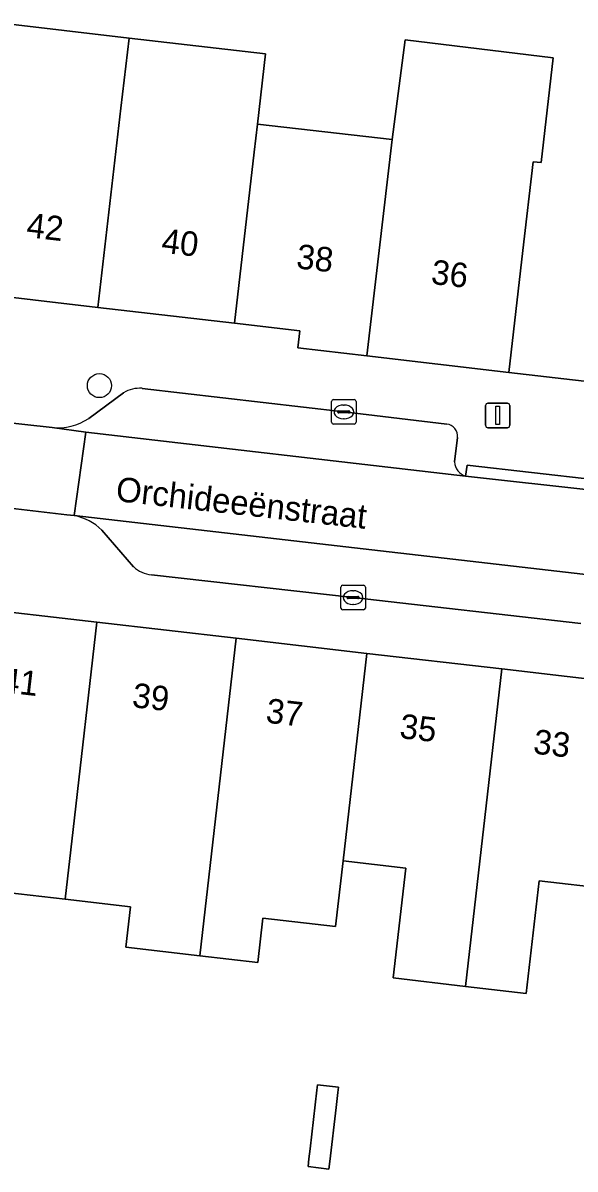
# Model space of a CAD drawing. Extents: x 161692 to 162379, y 380760 to 381678.
# Drawn here: x 161903.6 to 161926.1, y 381374.25 to 381420.98 of the extents above; entities that cross this region are included whole.
import ezdxf

# ---------------------------------------------------------------- set-up
doc = ezdxf.new("R2010")
doc.units = 0
for name, color, linetype in [('IMGEO_Boom', 7, 'Continuous'), ('IMGEO_Erf', 7, 'Continuous'), ('IMGEO_Kolk', 7, 'Continuous'), ('IMGEO_Lichtmast', 7, 'Continuous'), ('IMGEO_Openbare_ruimte_label', 7, 'Continuous'), ('IMGEO_Pand', 7, 'Continuous'), ('IMGEO_Pand_nummerreeks', 7, 'Continuous'), ('IMGEO_Parkeervlak_open', 7, 'Continuous'), ('IMGEO_Rijbaan_lokaal_open', 7, 'Continuous'), ('IMGEO_Voetpad_open', 7, 'Continuous')]:
    doc.layers.add(name, color=color, linetype=linetype)

msp = doc.modelspace()

# ---------------------------------------------------------------- linework, layer by layer
at = {"layer": 'IMGEO_Boom'}
msp.add_circle((161906.712, 381406.194), 0.489, dxfattribs=at)
at = {"layer": 'IMGEO_Erf'}
for points in [[(161902.614, 381420.985), (161907.924, 381420.369), (161913.488, 381419.723), (161913.156, 381416.862), (161918.638, 381416.225), (161919.167, 381420.292), (161925.207, 381419.562), (161924.712, 381415.29), (161924.394, 381415.327), (161923.973, 381411.702), (161923.396, 381406.735), (161926.826, 381406.339)], [(161927.478, 381385.678), (161924.635, 381386.007), (161924.103, 381381.412), (161921.631, 381381.698), (161918.68, 381382.04), (161919.199, 381386.523), (161916.641, 381386.819), (161916.334, 381384.133), (161913.377, 381384.475), (161913.168, 381382.673), (161910.804, 381382.947), (161907.784, 381383.296), (161907.974, 381384.941), (161905.321, 381385.248), (161902.447, 381385.58)]]:
    msp.add_lwpolyline(points, dxfattribs=at)
msp.add_lwpolyline([(161915.217, 381374.347), (161915.253, 381374.661), (161915.3, 381375.07), (161915.573, 381377.467), (161915.598, 381377.683), (161916.454, 381377.582), (161916.429, 381377.366), (161916.358, 381376.764), (161916.097, 381374.561), (161916.06, 381374.247)], close=True, dxfattribs=at)
at = {"layer": 'IMGEO_Kolk'}
for p, q in [((161916.173, 381404.698), (161916.173, 381405.55)), ((161916.248, 381405.624), (161917.1, 381405.624)), ((161917.174, 381405.55), (161917.174, 381404.698)), ((161916.432, 381405.118), (161916.432, 381405.13)), ((161916.87, 381405.081), (161916.472, 381405.081)), ((161916.475, 381405.167), (161916.873, 381405.167)), ((161916.661, 381405.404), (161916.686, 381405.404)), ((161916.916, 381405.13), (161916.916, 381405.118)), ((161917.1, 381404.624), (161916.248, 381404.624)), ((161916.684, 381404.844), (161916.659, 381404.844)), ((161916.551, 381397.125), (161916.551, 381397.977)), ((161916.626, 381398.051), (161917.478, 381398.051)), ((161917.552, 381397.977), (161917.552, 381397.125)), ((161916.81, 381397.545), (161916.81, 381397.557)), ((161917.248, 381397.508), (161916.85, 381397.508)), ((161916.853, 381397.594), (161917.251, 381397.594)), ((161917.039, 381397.831), (161917.064, 381397.831)), ((161917.294, 381397.557), (161917.294, 381397.545)), ((161917.478, 381397.051), (161916.626, 381397.051)), ((161917.062, 381397.271), (161917.037, 381397.271))]:
    msp.add_line(p, q, dxfattribs=at)
for points in [[(161916.173, 381404.698), (161916.173, 381405.55)], [(161916.248, 381405.624), (161917.1, 381405.624)], [(161917.174, 381405.55), (161917.174, 381404.698)], [(161917.1, 381404.624), (161916.248, 381404.624)], [(161916.551, 381397.125), (161916.551, 381397.977)], [(161916.626, 381398.051), (161917.478, 381398.051)], [(161917.552, 381397.977), (161917.552, 381397.125)], [(161917.478, 381397.051), (161916.626, 381397.051)]]:
    msp.add_lwpolyline(points, dxfattribs=at)
for centre, radius, start, end in [((161916.25, 381405.548), 0.0765, 91.552, 178.448), ((161916.25, 381405.548), 0.0765, 91.552, 178.448), ((161917.098, 381405.548), 0.0765, 1.552, 88.448), ((161917.098, 381405.548), 0.0765, 1.552, 88.448), ((161916.472, 381405.127), 0.0403, 85.8775, 175.7526), ((161916.469, 381405.117), 0.0366, 178.938, 274.7102), ((161916.873, 381405.124), 0.043, 264.8664, 352.4533), ((161916.877, 381405.129), 0.0386, 1.7309, 96.639), ((161916.25, 381404.7), 0.0765, 181.552, 268.448), ((161916.25, 381404.7), 0.0765, 181.552, 268.448), ((161917.098, 381404.7), 0.0765, 271.552, 358.448), ((161917.098, 381404.7), 0.0765, 271.552, 358.448), ((161916.628, 381397.975), 0.0765, 91.552, 178.448), ((161916.628, 381397.975), 0.0765, 91.552, 178.448), ((161917.476, 381397.975), 0.0765, 1.552, 88.448), ((161917.476, 381397.975), 0.0765, 1.552, 88.448), ((161916.85, 381397.554), 0.0403, 85.8775, 175.7526), ((161916.847, 381397.544), 0.0366, 178.938, 274.7102), ((161917.251, 381397.551), 0.043, 264.8664, 352.4533), ((161917.255, 381397.556), 0.0386, 1.7309, 96.639), ((161916.628, 381397.127), 0.0765, 181.552, 268.448), ((161916.628, 381397.127), 0.0765, 181.552, 268.448), ((161917.476, 381397.127), 0.0765, 271.552, 358.448), ((161917.476, 381397.127), 0.0765, 271.552, 358.448)]:
    msp.add_arc(centre, radius, start, end, dxfattribs=at)
for centre, major_axis, ratio, start_param, end_param in [((161916.66, 381405.124), (-0.387, 0.002), 0.722429, 4.712389, 7.853982), ((161916.685, 381405.124), (-0.39, 0.002), 0.717154, 1.570796, 4.712389), ((161917.038, 381397.551), (-0.387, 0.002), 0.722429, 4.712389, 7.853982), ((161917.063, 381397.551), (-0.39, 0.002), 0.717154, 1.570796, 4.712389)]:
    msp.add_ellipse(centre, major_axis=major_axis, ratio=ratio, start_param=start_param, end_param=end_param, dxfattribs=at)
at = {"layer": 'IMGEO_Lichtmast'}
for p, q in [((161922.547, 381405.478), (161923.337, 381405.478)), ((161923.337, 381405.478), (161922.547, 381405.478)), ((161922.447, 381404.578), (161922.447, 381405.378)), ((161922.447, 381405.378), (161922.447, 381404.578)), ((161923.437, 381405.378), (161923.437, 381404.578)), ((161923.437, 381404.578), (161923.437, 381405.378)), ((161923.337, 381404.478), (161922.547, 381404.478)), ((161922.547, 381404.478), (161923.337, 381404.478))]:
    msp.add_line(p, q, dxfattribs=at)
msp.add_lwpolyline([(161922.867, 381405.353), (161923.017, 381405.353), (161923.017, 381404.603), (161922.867, 381404.603), (161922.867, 381405.353)], dxfattribs=at)
for centre, start, end in [((161922.547, 381405.378), 90, 180), ((161922.547, 381405.378), 90, 180), ((161923.337, 381405.378), 0, 90), ((161923.337, 381405.378), 360, 90), ((161922.547, 381404.578), 180, 270), ((161922.547, 381404.578), 180, 270), ((161923.337, 381404.578), 270, 0), ((161923.337, 381404.578), 270, 0)]:
    msp.add_arc(centre, 0.1, start, end, dxfattribs=at)
at = {"layer": 'IMGEO_Pand'}
for points in [[(161902.282, 381418.124), (161901.337, 381410.001), (161906.648, 381409.384), (161907.592, 381417.508), (161907.924, 381420.369), (161902.614, 381420.985)], [(161913.156, 381416.862), (161913.488, 381419.723), (161907.924, 381420.369), (161907.592, 381417.508), (161906.648, 381409.384), (161912.212, 381408.738), (161913.022, 381415.709)], [(161917.612, 381407.406), (161923.396, 381406.735), (161923.973, 381411.702), (161924.394, 381415.327), (161924.712, 381415.29), (161925.207, 381419.562), (161919.167, 381420.292), (161918.638, 381416.225)], [(161918.638, 381416.225), (161913.156, 381416.862), (161913.022, 381415.709), (161912.212, 381408.738), (161914.875, 381408.429), (161914.794, 381407.733), (161917.612, 381407.406)], [(161906.612, 381396.55), (161901.175, 381397.18), (161899.696, 381384.222), (161902.256, 381383.926), (161902.447, 381385.58), (161905.321, 381385.248), (161905.646, 381388.092)], [(161912.282, 381395.894), (161906.612, 381396.55), (161905.646, 381388.092), (161905.321, 381385.248), (161907.974, 381384.941), (161907.784, 381383.296), (161910.804, 381382.947)], [(161917.607, 381395.278), (161912.282, 381395.894), (161910.804, 381382.947), (161913.168, 381382.673), (161913.377, 381384.475), (161916.334, 381384.133), (161916.641, 381386.819)], [(161921.631, 381381.698), (161923.109, 381394.642), (161917.607, 381395.278), (161916.641, 381386.819), (161919.199, 381386.523), (161918.68, 381382.04)], [(161921.631, 381381.698), (161924.103, 381381.412), (161924.635, 381386.007), (161927.478, 381385.678), (161928.431, 381394.026), (161923.109, 381394.642)], [(161915.598, 381377.683), (161915.573, 381377.467), (161915.3, 381375.07), (161915.253, 381374.661), (161915.217, 381374.347), (161916.06, 381374.247), (161916.097, 381374.561), (161916.358, 381376.764), (161916.429, 381377.366), (161916.454, 381377.582)]]:
    msp.add_lwpolyline(points, close=True, dxfattribs=at)
at = {"layer": 'IMGEO_Parkeervlak_open'}
for points in [[(161920.867, 381404.626), (161916.674, 381405.122), (161908.452, 381406.084)], [(161907.699, 381405.9), (161906.278, 381404.857)], [(161904.792, 381404.483), (161906.162, 381404.303), (161921.632, 381402.504)], [(161921.189, 381403.081), (161921.307, 381404.077)], [(161958.329, 381394.82), (161905.689, 381400.892)], [(161906.806, 381400.306), (161908.107, 381398.812)], [(161908.834, 381398.479), (161917.052, 381397.552), (161926.337, 381396.497)]]:
    msp.add_lwpolyline(points, dxfattribs=at)
for centre, radius, start, end in [((161908.362, 381404.821), 1.267, 85.9134, 121.5495), ((161905.017, 381406.727), 2.255, 264.2682, 303.9856), ((161920.8, 381404.122), 0.509, 354.9763, 82.4451), ((161921.831, 381403.116), 0.643, 183.083, 251.9486), ((161905.298, 381398.788), 2.14, 45.1753, 79.46), ((161908.931, 381399.652), 1.177, 225.524, 265.256)]:
    msp.add_arc(centre, radius, start, end, dxfattribs=at)
at = {"layer": 'IMGEO_Rijbaan_lokaal_open'}
for points in [[(161906.162, 381404.303), (161904.792, 381404.483), (161901.191, 381404.882), (161900.802, 381401.436), (161901.631, 381401.358), (161901.907, 381401.332), (161905.382, 381400.926), (161905.689, 381400.892)], [(161939.691, 381400.432), (161939.582, 381400.445), (161927.033, 381401.906), (161926.899, 381401.922), (161921.632, 381402.504), (161906.162, 381404.303), (161905.689, 381400.892), (161958.329, 381394.82), (161958.645, 381394.759), (161959.058, 381398.181), (161958.764, 381398.225), (161946.38, 381399.658), (161944.976, 381399.801)]]:
    msp.add_lwpolyline(points, close=True, dxfattribs=at)
at = {"layer": 'IMGEO_Voetpad_open'}
for points in [[(161926.826, 381406.339), (161923.396, 381406.735), (161917.612, 381407.406), (161914.794, 381407.733), (161914.875, 381408.429), (161912.212, 381408.738), (161906.648, 381409.384), (161901.337, 381410.001), (161898.908, 381410.283), (161898.829, 381409.605), (161895.789, 381409.958), (161890.261, 381410.6), (161884.848, 381411.228), (161879.335, 381411.868), (161873.815, 381412.509), (161871.009, 381412.835), (161871.086, 381413.496), (161868.525, 381413.793), (161863.158, 381414.417)], [(161908.452, 381406.084), (161916.674, 381405.122), (161920.867, 381404.626)], [(161895.242, 381405.574), (161901.191, 381404.882), (161904.792, 381404.483)], [(161906.278, 381404.857), (161907.699, 381405.9)], [(161921.307, 381404.077), (161921.189, 381403.081)], [(161921.632, 381402.504), (161921.696, 381402.956), (161926.945, 381402.347), (161926.899, 381401.922), (161927.033, 381401.906)], [(161905.689, 381400.892), (161905.382, 381400.926), (161901.907, 381401.332), (161901.631, 381401.358)], [(161868.173, 381400.998), (161873.848, 381400.341), (161879.311, 381399.709), (161884.738, 381399.081), (161890.196, 381398.45), (161895.764, 381397.806), (161901.175, 381397.18), (161906.612, 381396.55), (161912.282, 381395.894), (161917.607, 381395.278), (161923.109, 381394.642), (161928.431, 381394.026), (161934.034, 381393.378), (161939.512, 381392.744), (161944.835, 381392.128), (161950.299, 381391.496), (161957.825, 381390.625), (161958.329, 381394.82)], [(161908.107, 381398.812), (161906.806, 381400.306)], [(161926.337, 381396.497), (161917.052, 381397.552), (161908.834, 381398.479)]]:
    msp.add_lwpolyline(points, dxfattribs=at)
msp.add_lwpolyline([(161926.899, 381401.922), (161926.945, 381402.347), (161921.696, 381402.956), (161921.632, 381402.504)], close=True, dxfattribs=at)
for centre, radius, start, end in [((161908.362, 381404.821), 1.267, 85.9134, 121.5495), ((161905.017, 381406.727), 2.255, 264.2682, 303.9856), ((161920.8, 381404.122), 0.509, 354.9763, 82.4451), ((161921.831, 381403.116), 0.643, 183.083, 251.9486), ((161905.298, 381398.788), 2.14, 45.1753, 79.46), ((161908.931, 381399.652), 1.177, 225.524, 265.256)]:
    msp.add_arc(centre, radius, start, end, dxfattribs=at)

# ---------------------------------------------------------------- texts
at = {"layer": 'IMGEO_Openbare_ruimte_label'}
msp.add_text('Orchideeënstraat', height=1, rotation=353.6282, dxfattribs=at).set_placement((161907.35, 381401.492))
at = {"layer": 'IMGEO_Pand_nummerreeks'}
for s, rotation, p in [('42', 353.3948, (161903.709, 381412.256)), ('40', 353.3938, (161909.21, 381411.619)), ('38', 353.3938, (161914.706, 381410.982)), ('36', 353.3948, (161920.198, 381410.347)), ('41', 353.3995, (161902.682, 381393.704)), ('39', 353.3995, (161908.017, 381393.087)), ('37', 353.3995, (161913.465, 381392.456)), ('35', 353.4003, (161918.913, 381391.826)), ('33', 353.4003, (161924.361, 381391.196))]:
    msp.add_text(s, height=1, rotation=rotation, dxfattribs=at).set_placement(p)

doc.saveas('drawing.dxf')
